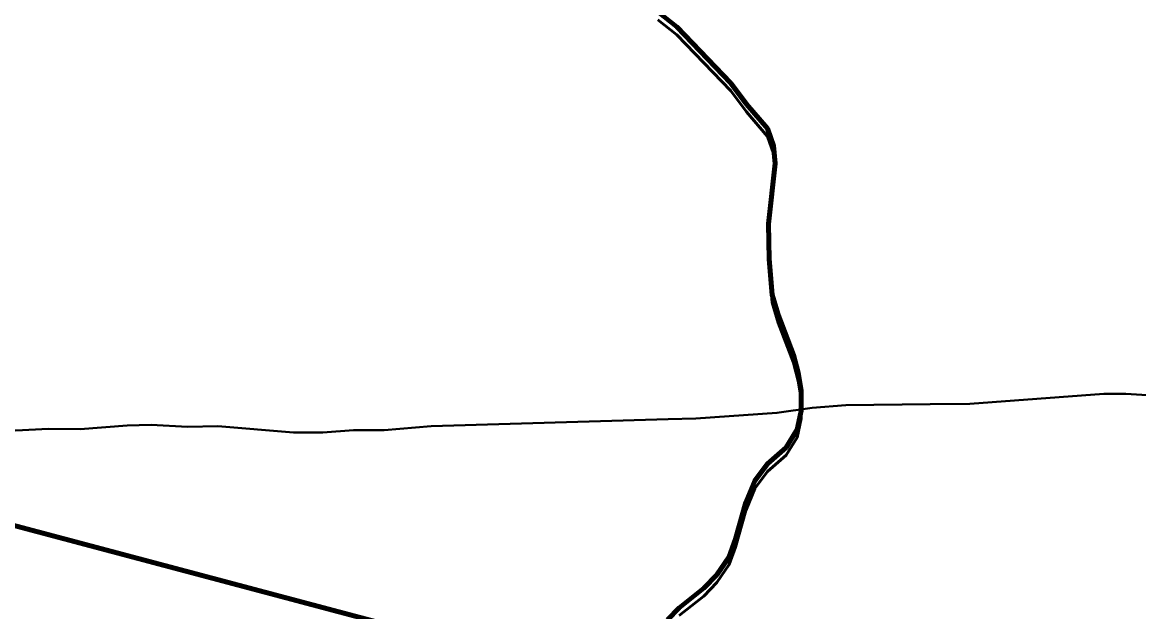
# Model space of a CAD drawing. Extents: x -1643653 to 4543381, y 1624270 to 13878484.
# Drawn here: x 736109 to 739872, y 8960573 to 8962558 of the extents above; entities that cross this region are included whole.
import ezdxf

# ---------------------------------------------------------------- set-up
doc = ezdxf.new("R2010")
doc.units = 0
doc.header["$LTSCALE"] = 200
for name, color, linetype, lineweight in [('12', 7, 'Continuous', 25), ('24', 7, 'Continuous', 25), ('28', 7, 'Continuous', 53), ('53', 7, 'Continuous', 106), ('60', 7, 'Continuous', 13), ('9', 7, 'Continuous', 90)]:
    doc.layers.add(name, color=color, linetype=linetype, lineweight=lineweight)

msp = doc.modelspace()

# ---------------------------------------------------------------- linework, layer by layer
at = {"layer": '12', "lineweight": 40}
for points in [[(739168.8, 8961271.6), (739303.4, 8961273.3), (739754.5, 8961306.8), (739829, 8961307.2), (739953.4, 8961299), (740034.8, 8961298.8), (740177.7, 8961306.9), (740305.3, 8961315.9), (740936, 8961365.4)], [(738285.5, 8961221), (738379.3, 8961223.8), (738652.4, 8961242.4), (738771.9, 8961259.9), (738884.5, 8961268.1), (739168.8, 8961271.6)], [(735620.8, 8961178.7), (735731.5, 8961178.7), (735939.1, 8961184.7), (736086.4, 8961182.8), (736197.1, 8961189.1), (736304, 8961187.6), (736462.5, 8961200.2), (736543.4, 8961202.1), (736665.1, 8961195.8), (736768.2, 8961197.3), (737022.4, 8961176.7), (737121.8, 8961176.5), (737224.9, 8961184.4), (737328.1, 8961184.8), (737486.6, 8961197.6), (738285.5, 8961221)]]:
    msp.add_lwpolyline(points, dxfattribs=at)
at = {"layer": '24', "lineweight": 53}
msp.add_lwpolyline([(738251, 8962593.2), (738314.9, 8962542.9), (738496.7, 8962353.4), (738550.2, 8962283), (738620.6, 8962200.2), (738640.6, 8962142.4), (738647, 8962082.8), (738624.5, 8961879.2), (738626.6, 8961759.9), (738636.5, 8961640.5), (738657.2, 8961572.5), (738708.2, 8961437), (738723.9, 8961377.2), (738733.9, 8961317.5), (738734.2, 8961249.7), (738720.9, 8961186.2), (738683.6, 8961126.1), (738620.8, 8961070.7), (738578.4, 8961013.8), (738548.1, 8960940.1), (738513.2, 8960816.6), (738491.7, 8960757.4), (738449.6, 8960697.3), (738406.1, 8960651.4), (738323.2, 8960586.2), (738283.9, 8960545.5)], dxfattribs=at)
at = {"layer": '24'}
msp.add_spline([(738367.7, 8959924.4), (738437.2, 8960071.1), (738471.9, 8960121.3), (738537.5, 8960171.6), (738630.2, 8960202.5), (738765.3, 8960248.8), (738950.5, 8960322.2), (739124.2, 8960357), (739313.4, 8960368.5), (739359.7, 8960368.5), (739506.3, 8960291.3), (739610.6, 8960229.5), (739660.8, 8960198.6), (739703.2, 8960210.2), (739761.1, 8960275.8), (739826.7, 8960310.6), (739919.4, 8960314.5), (740031.3, 8960372.4), (740096.9, 8960453.5), (740178, 8960523), (740239.7, 8960542.3), (740340.1, 8960557.8), (740509.9, 8960496), (740648.9, 8960465.1), (740753.1, 8960465.1), (740865, 8960488.3), (740926.8, 8960519.2), (741135.2, 8960677.5), (741193.1, 8960747.1), (741278, 8960812.7), (741293.5, 8960851.3), (741300.5, 8960850.1), (741255.5, 8960925.1), (741195.5, 8961035.2), (741220.5, 8961105.2), (741225.5, 8961275.2), (741235.5, 8961375.3), (741255.5, 8961460.3), (741305.5, 8961510.3), (741355.4, 8961545.3), (741395.4, 8961605.3), (741440.4, 8961675.3), (741500.4, 8961730.4), (741545.4, 8961795.4), (741540.4, 8961925.4), (741555.4, 8962015.5), (741660.3, 8962135.5), (741690.3, 8962305.5), (741680.3, 8962425.6), (741700.3, 8962620.6), (741780.3, 8962700.7), (741975.2, 8962690.7), (742105.2, 8962630.6), (742195.2, 8962590.6), (742275.1, 8962580.6), (742390.1, 8962640.6), (742520.1, 8962655.6), (742770, 8962605.6), (742989.9, 8962550.6), (743104.8, 8962540.6), (743324.8, 8962590.6), (743524.7, 8962640.6), (743664.7, 8962635.6), (743774.6, 8962635.6), (743904.6, 8962675.7), (744079.5, 8962775.7), (744274.5, 8962990.7), (744539.4, 8963385.9), (744659.3, 8963580.9), (744879.3, 8963706), (745084.2, 8963786), (745299.1, 8963801), (745444.1, 8963831), (745664, 8963901), (745943.9, 8964026.1), (746173.8, 8964201.1), (746393.8, 8964276.1), (746543.7, 8964266.1), (746708.6, 8964376.2), (746898.6, 8964536.2), (747118.5, 8964656.2), (747248.5, 8964676.2), (747398.4, 8964766.3), (747428.4, 8964831.3), (747488.4, 8964891.3), (747623.3, 8964991.3), (747863.3, 8965106.4), (747993.2, 8965146.4), (748133.2, 8965221.4), (748228.1, 8965321.5), (748358.1, 8965451.5)], degree=3, dxfattribs=at)
at = {"layer": '28'}
for points in [[(738251, 8962593.2), (738314.9, 8962542.9), (738496.7, 8962353.4), (738550.2, 8962283), (738620.6, 8962200.2), (738640.6, 8962142.4), (738647, 8962082.8), (738624.5, 8961879.2), (738626.6, 8961759.9), (738636.5, 8961640.5), (738657.2, 8961572.5), (738708.2, 8961437), (738723.9, 8961377.2), (738733.9, 8961317.5), (738734.2, 8961249.7), (738720.9, 8961186.2), (738683.6, 8961126.1), (738620.8, 8961070.7), (738578.4, 8961013.8), (738548.1, 8960940.1), (738513.2, 8960816.6), (738491.7, 8960757.4), (738449.6, 8960697.3), (738406.1, 8960651.4), (738323.2, 8960586.2), (738283.9, 8960545.5)], [(738323.2, 8960560.1), (738406.1, 8960625.2), (738449.6, 8960671.2), (738491.7, 8960731.2), (738513.2, 8960790.5), (738548.1, 8960913.9), (738578.4, 8960987.7), (738620.8, 8961044.5), (738683.6, 8961100), (738720.9, 8961160.1), (738734.2, 8961223.6), (738733.9, 8961291.3), (738723.9, 8961351), (738708.2, 8961410.8), (738657.2, 8961546.4), (738636.5, 8961614.3), (738626.6, 8961733.7), (738624.5, 8961853.1), (738647, 8962056.7), (738640.6, 8962116.2), (738620.6, 8962174.1), (738550.2, 8962256.9), (738496.7, 8962327.2), (738314.9, 8962516.7), (738251, 8962567.1)]]:
    msp.add_lwpolyline(points, dxfattribs=at)
at = {"layer": '53'}
msp.add_lwpolyline([(738251, 8962593.2), (738314.9, 8962542.9), (738496.7, 8962353.4), (738550.2, 8962283), (738620.6, 8962200.2), (738640.6, 8962142.4), (738647, 8962082.8), (738624.5, 8961879.2), (738626.6, 8961759.9), (738636.5, 8961640.5), (738657.2, 8961572.5), (738708.2, 8961437), (738723.9, 8961377.2), (738733.9, 8961317.5), (738734.2, 8961249.7), (738720.9, 8961186.2), (738683.6, 8961126.1), (738620.8, 8961070.7), (738578.4, 8961013.8), (738548.1, 8960940.1), (738513.2, 8960816.6), (738491.7, 8960757.4), (738449.6, 8960697.3), (738406.1, 8960651.4), (738323.2, 8960586.2), (738283.9, 8960545.5)], dxfattribs=at)
at = {"layer": '60', "lineweight": 25}
msp.add_spline([(814781, 9009175.5), (814787.2, 9009173.4), (814796.9, 9009173.4), (814799.4, 9009172.4), (814805.1, 9009174.5), (814805.6, 9009176.5), (814811.7, 9009179.5), (814811.7, 9009179.5), (814801.5, 9009181), (814790.7, 9009181.5), (814784.1, 9009183.1), (814777.4, 9009185.1), (814778.4, 9009175.5)], degree=3, dxfattribs=at)
at = {"layer": '9'}
msp.add_line((738230.2, 8960292.9), (727062.8, 8963254.1), dxfattribs=at)
msp.add_lwpolyline([(738251, 8962593.2), (738314.9, 8962542.9), (738496.7, 8962353.4), (738550.2, 8962283), (738620.6, 8962200.2), (738640.6, 8962142.4), (738647, 8962082.8), (738624.5, 8961879.2), (738626.6, 8961759.9), (738636.5, 8961640.5), (738657.2, 8961572.5), (738708.2, 8961437), (738723.9, 8961377.2), (738733.9, 8961317.5), (738734.2, 8961249.7), (738720.9, 8961186.2), (738683.6, 8961126.1), (738620.8, 8961070.7), (738578.4, 8961013.8), (738548.1, 8960940.1), (738513.2, 8960816.6), (738491.7, 8960757.4), (738449.6, 8960697.3), (738406.1, 8960651.4), (738323.2, 8960586.2), (738283.9, 8960545.5)], dxfattribs=at)

doc.saveas('drawing.dxf')
